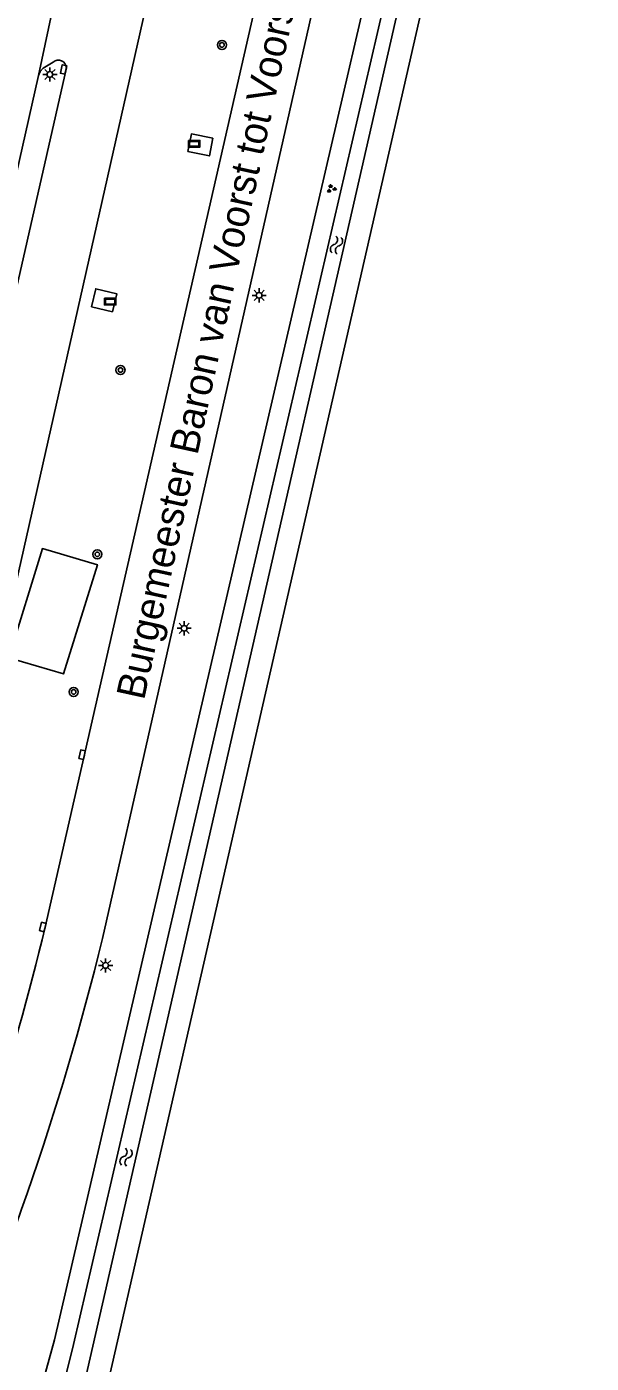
# Model space of a CAD drawing. Extents: x 128999 to 131010, y 395498 to 399007.
# Drawn here: x 129560.7 to 129610.1, y 398294.6 to 398411.5 of the extents above; entities that cross this region are included whole.
import ezdxf

# ---------------------------------------------------------------- set-up
doc = ezdxf.new("R2010")
doc.units = 0
for name, color, linetype in [('gg-anno-openbare ruimte label', 7, 'Continuous'), ('gg-knt-verharding', 7, 'Continuous'), ('gg-kntw-bovenkant insteek waterloop', 7, 'Continuous'), ('gg-kntw-waterlijn', 7, 'Continuous'), ('gt-grn-groengrens', 7, 'Continuous'), ('gt-symb-boom', 7, 'Continuous'), ('gt-symb-groenvak', 7, 'Continuous'), ('gt-symb-kolk', 7, 'Continuous'), ('gt-symb-lichtmast', 7, 'Continuous'), ('gt-symb-reclamebord', 7, 'Continuous'), ('gt-symb-watersymbool', 7, 'Continuous')]:
    doc.layers.add(name, color=color, linetype=linetype)

# ---------------------------------------------------------------- blocks, each defined once
blk = doc.blocks.new('gt0-KOLK')
at = {"layer": 'gt-symb-kolk'}
blk.add_lwpolyline([(0, 0), (0.38, 0), (0.38, 0.4), (-0.38, 0.4), (-0.38, 0), (0, 0)], dxfattribs=at)
blk = doc.blocks.new('gt0-BOOM')
at = {"layer": 'gt-symb-boom'}
for radius in [0.4, 0.2]:
    blk.add_circle((0, 0), radius, dxfattribs=at)
blk = doc.blocks.new('gt0-GRVAK')
at = {"layer": 'gt-symb-groenvak'}
for p, q in [((-0.11, 0.19), (-0.23, 0.24)), ((-0.18, 0.15), (0.09, 0.15)), ((-0.09, 0.21), (-0.16, 0.32)), ((-0.05, 0.21), (-0.05, 0.39)), ((0, 0.21), (0.06, 0.32)), ((0.01, 0.19), (0.13, 0.24)), ((0.26, -0.05), (0.2, 0.06)), ((0.31, -0.05), (0.31, 0.13)), ((0.35, -0.05), (0.41, 0.06)), ((-0.24, -0.23), (-0.36, -0.18)), ((-0.32, -0.26), (-0.05, -0.26)), ((-0.23, -0.21), (-0.29, -0.1)), ((-0.18, -0.2), (-0.18, -0.02)), ((-0.14, -0.21), (-0.07, -0.1)), ((-0.12, -0.23), (0, -0.18)), ((0.24, -0.07), (0.12, -0.02)), ((0.17, -0.11), (0.44, -0.11)), ((0.37, -0.07), (0.49, -0.02))]:
    blk.add_line(p, q, dxfattribs=at)
blk = doc.blocks.new('gt0-LMAST')
at = {"layer": 'gt-symb-lichtmast'}
for p, q in [((-0.18, 0.17), (-0.45, 0.44)), ((-0.01, 0.25), (-0.01, 0.62)), ((0.17, 0.17), (0.44, 0.44)), ((-0.26, 0), (-0.63, 0)), ((-0.18, -0.18), (-0.45, -0.45)), ((-0.01, -0.25), (-0.01, -0.63)), ((0.44, -0.45), (0.17, -0.18)), ((0.24, 0), (0.62, 0))]:
    blk.add_line(p, q, dxfattribs=at)
blk.add_circle((-0.01, 0), 0.25, dxfattribs=at)
blk = doc.blocks.new('gt0-RBORD')
at = {"layer": 'gt-symb-reclamebord'}
blk.add_lwpolyline([(-0.5, 0.29), (-0.5, -0.29), (0.5, -0.29), (0.5, 0.29), (-0.5, 0.29)], dxfattribs=at)
blk.add_lwpolyline([(-0.42, -0.21), (0.42, -0.21), (0.42, 0.21), (-0.42, 0.21)], close=True, dxfattribs=at)
blk = doc.blocks.new('gt0-WA')
at = {"layer": 'gt-symb-watersymbool'}
for centre, start, end in [((-0.32, 0.02), 28.0725, 151.9275), ((0.43, 0.42), 208.0725, 331.9275), ((-0.32, -0.43), 28.0725, 151.9275), ((0.43, -0.03), 208.0725, 331.9275)]:
    blk.add_arc(centre, 0.425, start, end, dxfattribs=at)

msp = doc.modelspace()

# ---------------------------------------------------------------- linework, layer by layer
at = {"layer": 'gg-knt-verharding'}
for p, q in [((129582.78, 398464.91), (129557.78, 398354.08)), ((129566.18, 398428.07), (129561.72, 398407.2)), ((129587.43, 398420.59), (129571.67, 398350.94)), ((129566.72, 398352.06), (129580.71, 398413.35)), ((129561.72, 398407.2), (129555.99, 398381.76)), ((129557.88, 398380.19), (129564.17, 398407.88)), ((129562.31, 398332.75), (129566.72, 398352.06)), ((129571.67, 398350.94), (129567.33, 398331.76))]:
    msp.add_line(p, q, dxfattribs=at)
for points in [[(129563.01, 398408.37), (129562.13, 398407.85), (129561.88, 398407.56), (129561.72, 398407.2)], [(129574.8, 398400.54), (129575.11, 398402.09), (129576.98, 398401.72), (129576.68, 398400.17), (129574.8, 398400.54)], [(129566.36, 398386.98), (129566.74, 398388.55), (129568.58, 398388.12), (129568.2, 398386.55), (129566.36, 398386.98)]]:
    msp.add_lwpolyline(points, dxfattribs=at)
for centre, radius, start, end in [((129563.47, 398407.84), 0.701, 3.0996, 131.0523), ((129337.44, 398386.66), 231.24, 337.5123, 346.5189), ((129331.37, 398389.38), 242.89, 335.3035, 346.2781)]:
    msp.add_arc(centre, radius, start, end, dxfattribs=at)
at = {"layer": 'gg-kntw-bovenkant insteek waterloop'}
for points in [[(129607.05, 398486.03), (129563.14, 398296.68), (129561.51, 398290.76), (129559.41, 398284.96)], [(129563.81, 398282.69), (129566.24, 398286.08), (129600.4, 398435.53)]]:
    msp.add_lwpolyline(points, dxfattribs=at)
at = {"layer": 'gg-kntw-waterlijn'}
msp.add_lwpolyline([(129609.28, 398485.99), (129604.13, 398465.94), (129564.79, 398296.26), (129563.13, 398289.59), (129560.72, 398284.98), (129562.22, 398283.9), (129564.79, 398288.72), (129605.25, 398465.73), (129610.1, 398485.78)], dxfattribs=at)
at = {"layer": 'gt-grn-groengrens'}
msp.add_lwpolyline([(129559.12, 398356.3), (129563.92, 398354.89), (129566.88, 398364.43), (129562.07, 398365.84), (129559.12, 398356.3)], dxfattribs=at)

# ---------------------------------------------------------------- block references
at = {"layer": 'gt-symb-boom'}
for p in [(129577.78, 398409.87), (129568.9, 398381.45), (129566.88, 398365.34), (129564.81, 398353.31)]:
    msp.add_blockref('gt0-BOOM', p, dxfattribs=at)
at = {"layer": 'gt-symb-groenvak'}
msp.add_blockref('gt0-GRVAK', (129587.34, 398397.3), dxfattribs=at)
at = {"layer": 'gt-symb-kolk'}
for p, rotation in [((129564.12, 398407.68), 77.2972680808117), ((129565.74, 398347.78), 77.35314650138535), ((129562.3, 398332.71), 75.81081984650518)]:
    msp.add_blockref('gt0-KOLK', p, dxfattribs=dict(at, rotation=rotation))
at = {"layer": 'gt-symb-lichtmast'}
for p in [(129562.74, 398407.29), (129581.04, 398387.98), (129574.48, 398358.87), (129567.61, 398329.4)]:
    msp.add_blockref('gt0-LMAST', p, dxfattribs=at)
at = {"layer": 'gt-symb-reclamebord'}
for p in [(129575.35, 398401.23), (129568, 398387.43)]:
    msp.add_blockref('gt0-RBORD', p, dxfattribs=at)
at = {"layer": 'gt-symb-watersymbool'}
for p, rotation in [((129587.82, 398392.42), -103.06333733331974), ((129569.37, 398312.58), 76.88085536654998)]:
    msp.add_blockref('gt0-WA', p, dxfattribs=dict(at, rotation=rotation))

# ---------------------------------------------------------------- texts
at = {"layer": 'gg-anno-openbare ruimte label'}
msp.add_text('Burgemeester Baron van Voorst tot Voorstweg', height=2.5, rotation=77.7, dxfattribs=at).set_placement((129570.96, 398352.52))

doc.saveas('drawing.dxf')
